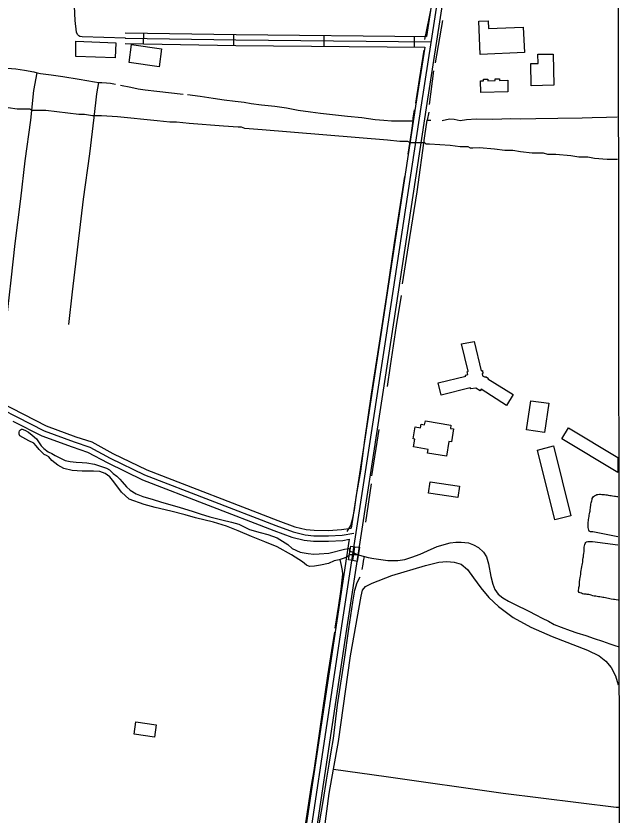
# Model space of a CAD drawing. Extents: x 3297735 to 3335592, y 670436 to 695807.
# Drawn here: x 3331723 to 3333401, y 681158 to 683373 of the extents above; entities that cross this region are included whole.
import ezdxf

# ---------------------------------------------------------------- set-up
doc = ezdxf.new("R2010")
doc.units = 0
for name, color, linetype in [('V-BLDG-OTLN', 7, 'Continuous'), ('V-BRDG-OTLN', 7, 'Continuous'), ('V-DTCH-CNTR', 7, 'Continuous'), ('V-GRID-FRAM', 7, 'Continuous'), ('V-ROAD-CNTR', 7, 'Continuous'), ('V-TOPO-SHOR', 7, 'Continuous'), ('V-UTIL-LINE', 7, 'Continuous')]:
    doc.layers.add(name, color=color, linetype=linetype)

msp = doc.modelspace()

# ---------------------------------------------------------------- linework, layer by layer
at = {"layer": 'V-BLDG-OTLN'}
for p, q in [((3333234.7, 682202.4), (3333253.1, 682232.5)), ((3333253.1, 682232.5), (3333389.9, 682150)), ((3333390, 682108.7), (3333234.7, 682202.4)), ((3333389.9, 682150), (3333390, 682108.7))]:
    msp.add_line(p, q, dxfattribs=at)
for points in [[(3333131.1, 683271.3), (3333008.6, 683266.3), (3333004.9, 683358.2), (3333030.6, 683359.3), (3333031.5, 683337.7), (3333127.8, 683341.5)], [(3331888.7, 683302.4), (3331999.6, 683297.9), (3331997.9, 683256.3), (3331889.2, 683260.7)], [(3332119.5, 683232.2), (3332036.6, 683243.7), (3332043.6, 683293.5), (3332126.5, 683282)], [(3333211, 683266.5), (3333213.1, 683181.1), (3333150.1, 683179.5), (3333148.6, 683240.9), (3333169.4, 683241.4), (3333168.7, 683267)], [(3333085.7, 683162.4), (3333010.5, 683161.2), (3333010, 683192.8), (3333018, 683193), (3333018, 683197.5), (3333029.5, 683197.7), (3333029.6, 683193.3), (3333050.1, 683193.6), (3333050, 683198.4), (3333062.1, 683198.6), (3333062.2, 683194.3), (3333085.2, 683194.6)], [(3333081.8, 682294.5), (3333011.5, 682339.1), (3333008.9, 682334.9), (3332996.6, 682342.7), (3332982.6, 682340.2), (3332981.3, 682343), (3332901.1, 682322.9), (3332892, 682357.5), (3332968.7, 682375.6), (3332968.1, 682378.3), (3332975, 682380.3), (3332972.4, 682387.9), (3332975.8, 682389.2), (3332957.1, 682464.6), (3332992.3, 682471.6), (3333011.7, 682390.7), (3333015.1, 682391.4), (3333016.4, 682383.1), (3333014.3, 682383.1), (3333015.6, 682376.9), (3333022.4, 682372.6), (3333023.8, 682374.7), (3333031.3, 682369.7), (3333029.9, 682367.7), (3333100.2, 682324.5)], [(3333199, 682300.9), (3333186.7, 682219.8), (3333137, 682227.4), (3333149.1, 682307.4)], [(3332856.9, 682251.8), (3332927.7, 682240.3), (3332926.2, 682230.9), (3332935.1, 682229.4), (3332929.3, 682193.7), (3332922.3, 682194.9), (3332915.6, 682154), (3332863.2, 682162.6), (3332864.9, 682172.9), (3332824, 682179.7), (3332827.5, 682201.1), (3332823.6, 682201.7), (3332829.1, 682234.9), (3332843.7, 682232.5), (3332845.4, 682242.6), (3332854.5, 682241.1)], [(3333211.6, 682182.9), (3333259.5, 681989.2), (3333215.1, 681978.2), (3333167.6, 682170.5)], [(3332870.6, 682082.9), (3332951.5, 682070.6), (3332946.7, 682039.2), (3332865.8, 682051.5)], [(3332055.5, 681418.5), (3332112, 681410.1), (3332107, 681376.1), (3332050.5, 681384.5)]]:
    msp.add_lwpolyline(points, close=True, dxfattribs=at)
at = {"layer": 'V-BRDG-OTLN'}
msp.add_line((3332656, 681864.9), (3332661.6, 681903.5), dxfattribs=at)
msp.add_lwpolyline([(3332674.2, 681901.8), (3332668, 681862.6), (3332656, 681864.9), (3332644, 681867.1), (3332650.8, 681904.9), (3332661.6, 681903.5)], close=True, dxfattribs=at)
at = {"layer": 'V-DTCH-CNTR'}
for points in [[(3332566.7, 681038.4), (3332590.9, 681219.9), (3332602.9, 681287.6), (3332616.6, 681364.6), (3332649.7, 681601.3), (3332679.2, 681766.4), (3332683, 681782.9), (3332691.5, 681793.4), (3332709.3, 681802.6), (3332763.8, 681824.2), (3332857.4, 681851.3), (3332893.9, 681861.1), (3332916.1, 681862.5), (3332936.8, 681860.4), (3332956.5, 681854.8), (3332973.4, 681840.6), (3332990.2, 681817.3), (3333010.4, 681789.8), (3333032.8, 681762.8), (3333059.3, 681737.5), (3333100.5, 681707.6), (3333148.6, 681681.1), (3333208.5, 681655.3), (3333306.3, 681617.1), (3333338.3, 681601.5), (3333357, 681586.4), (3333371.5, 681568.7), (3333383.6, 681546.1), (3333390.8, 681521.5)], [(3332602.9, 681287.6), (3332748.8, 681267.4), (3333072, 681220.9), (3333385.7, 681182.7), (3333391.3, 681182.1)]]:
    msp.add_lwpolyline(points, dxfattribs=at)
at = {"layer": 'V-GRID-FRAM'}
msp.add_lwpolyline([(3301851.4, 693996.5), (3333375, 694028.6), (3333401.5, 675844.1), (3301862, 675812)], close=True, dxfattribs=at)
at = {"layer": 'V-ROAD-CNTR'}
for p, q in [((3332076.1, 683325.3), (3332075.6, 683295.3)), ((3332326.1, 683321.2), (3332325.6, 683291.2)), ((3332576, 683318.8), (3332575.7, 683288.8)), ((3332826, 683316.4), (3332825.7, 683286.4))]:
    msp.add_line(p, q, dxfattribs=at)
for points in [[(3333090.6, 684700.8), (3333056, 684613.8), (3333035.3, 684475.9), (3332936, 683808.4), (3332859.9, 683316.1)], [(3333104.5, 684695.2), (3333070.6, 684609.9), (3333050.1, 684473.7), (3332950.8, 683806.1), (3332844.8, 683120.2), (3332748.3, 682489.1), (3332626.6, 681696.2), (3332496.1, 680830.9), (3332268.7, 679332.8), (3332104.2, 678263.5), (3331965.7, 677358.7)], [(3333118.5, 684689.7), (3333085.1, 684605.9), (3333065, 684471.4), (3332965.7, 683803.9), (3332859.6, 683117.9), (3332763.1, 682486.8), (3332641.4, 681693.9), (3332510.9, 680828.6), (3332348.5, 679758.6)], [(3332026.5, 683311.1), (3331906.4, 683314.7), (3331900.2, 683316.2), (3331897.5, 683317.6), (3331894.1, 683321.1), (3331891.4, 683327.4), (3331887.1, 683360.5), (3331885.7, 683399.8), (3331884.7, 683421.1), (3331886.3, 683439.7), (3331908.2, 683598.5), (3331938.7, 683829.4), (3332011.3, 684363.4)], [(3332026.1, 683326.2), (3332332.7, 683321.1), (3332859.9, 683316.1)], [(3332025.9, 683311.2), (3332332.5, 683306.1), (3332872.7, 683300.9)], [(3332025.6, 683296.2), (3332332.3, 683291.1), (3332855.3, 683286.1)], [(3332855.3, 683286.1), (3332829.9, 683122.5), (3332733.5, 682491.3), (3332651.2, 681955.2)], [(3331616.3, 682335.7), (3331807, 682237.7), (3331889.2, 682208), (3331933.5, 682193.3), (3331991.3, 682161.9), (3332085.3, 682116.5), (3332448.4, 681976), (3332495.7, 681958.6), (3332526.7, 681950.8), (3332548.9, 681948.8), (3332588.3, 681948.6), (3332624.7, 681950.8), (3332651.2, 681955.2)], [(3331609.4, 682322.4), (3331801, 682223.9), (3331884.2, 682193.8), (3331927.6, 682179.4), (3331984.4, 682148.6), (3332079.4, 682102.7), (3332443.1, 681962), (3332491.3, 681944.3), (3332524.2, 681936), (3332548.2, 681933.8), (3332588.7, 681933.6), (3332626.4, 681935.8), (3332658.6, 681941.3)], [(3331714.8, 682251.4), (3331795, 682210.2), (3331879.3, 682179.6), (3331921.6, 682165.6), (3331977.6, 682135.2), (3332073.4, 682088.9), (3332437.8, 681947.9), (3332486.8, 681929.9), (3332521.6, 681921.1), (3332547.5, 681918.8), (3332589.1, 681918.6), (3332628.1, 681920.9), (3332646.4, 681924)], [(3332646.4, 681924), (3332611.8, 681698.5), (3332481.3, 680833.1), (3332306.3, 679679.9)]]:
    msp.add_lwpolyline(points, dxfattribs=at)
at = {"layer": 'V-TOPO-SHOR'}
for p, q in [((3332904.6, 683360.2), (3332884.4, 683242.6)), ((3332879.6, 683220.5), (3332867.5, 683127.2)), ((3332866.6, 683106.6), (3332862.1, 683084.2)), ((3332708.8, 682099.6), (3332728.9, 682228.2)), ((3332692, 681971.5), (3332707.6, 682077.1)), ((3332671.1, 681880.5), (3332688.5, 681876.6))]:
    msp.add_line(p, q, dxfattribs=at)
for points in [[(3332855.9, 683307.2), (3332867.7, 683365.6), (3332878.4, 683423), (3332889.5, 683503.9), (3332897.6, 683569.1), (3332908.4, 683634.6), (3332918.5, 683709.8)], [(3332830.9, 683131.4), (3332841.1, 683196.6), (3332853.6, 683278.3)], [(3331585, 683242.9), (3331599.9, 683240.3), (3331616.7, 683236.8), (3331635.9, 683234.5), (3331654.8, 683231.8), (3331676.6, 683230.5), (3331698.5, 683228.1), (3331722.7, 683226), (3331746.9, 683222.6), (3331772.8, 683217.5), (3331782.2, 683215.4), (3331791.7, 683213.3), (3331820.9, 683209.9), (3331852.7, 683205), (3331897.9, 683197.4), (3331940.9, 683190.5), (3331953, 683188), (3331961.3, 683188.7), (3331974, 683187.9), (3331985.5, 683186.6), (3331999.1, 683183.7)], [(3331696.1, 682519.6), (3331709.8, 682641.7), (3331721.5, 682742.6), (3331737.1, 682866.1), (3331749.1, 682972), (3331764.2, 683084.6), (3331773.2, 683166.6), (3331782.2, 683215.4)], [(3331869.7, 682518.2), (3331880.3, 682608.7), (3331895.7, 682740.9), (3331910.7, 682865.6), (3331928.1, 682990.9), (3331940, 683091.8), (3331947, 683156.9), (3331953, 683188)], [(3332013.2, 683180.8), (3332041.8, 683175.6), (3332062.1, 683170.9), (3332081, 683168.5), (3332113.5, 683164.7), (3332186.1, 683155.9)], [(3332198.5, 683155.4), (3332233.3, 683151), (3332269, 683144.8), (3332300, 683140.2), (3332330.7, 683136.4), (3332355.2, 683134.2), (3332374.9, 683130.7), (3332402.9, 683126.7), (3332440.1, 683123.1), (3332472, 683118.5), (3332505, 683112), (3332538.9, 683106.8), (3332566.4, 683103.1), (3332641.4, 683095.1), (3332680.6, 683091.5), (3332717.5, 683085.9), (3332742, 683083.7), (3332763, 683082.2), (3332781.6, 683082.2), (3332798.7, 683082.2), (3332811.5, 683082), (3332823.3, 683082.7)], [(3332823.3, 683082.7), (3332823.4, 683091), (3332826.7, 683112.5)], [(3332793.3, 682631.1), (3332810.1, 682736.4), (3332834, 682885.6), (3332855.4, 683040.5), (3332862.1, 683084.2), (3332871.8, 683084)], [(3332809.7, 682990.1), (3332818.3, 683049.1), (3332823.3, 683082.7)], [(3332903.4, 683082.9), (3332924.2, 683087.6), (3332936.3, 683086.8), (3332953.4, 683083.6), (3332970.6, 683086.3), (3332997.2, 683087.6), (3333043.9, 683086.9), (3333093.9, 683088.7), (3333121.7, 683088), (3333162.8, 683088.5), (3333223.8, 683089.9), (3333290.9, 683090.6), (3333319, 683091.9), (3333358.6, 683092.5), (3333388.5, 683093.2)], [(3332640.8, 681945.4), (3332650.4, 681962.2), (3332655.8, 681982.5), (3332660.3, 682005.8), (3332666, 682045.9), (3332678, 682112.5), (3332689.4, 682198.1), (3332708, 682326.1), (3332730.4, 682466.5), (3332750.9, 682605.1), (3332771.8, 682744.4), (3332788.2, 682850.9), (3332799.8, 682928.1)], [(3332751.8, 682346.7), (3332760.1, 682403.9), (3332777.3, 682514.8), (3332790.7, 682599.2)], [(3331758.7, 682196.6), (3331742, 682206), (3331734.4, 682210.6), (3331732.2, 682214.6), (3331732, 682220.2), (3331733.4, 682224.5), (3331735.6, 682227.2), (3331738.8, 682229.2), (3331740.9, 682229.1), (3331747.6, 682226.4), (3331758.2, 682220.3), (3331768.1, 682212.4), (3331780.6, 682201.6), (3331793.4, 682183), (3331800.6, 682174.9), (3331812.9, 682166.5), (3331822.6, 682161.6), (3331831.6, 682155.5)], [(3331822.9, 682142.1), (3331813.9, 682152), (3331808, 682156.2), (3331801.5, 682158.4), (3331787.6, 682172.8), (3331779.7, 682183), (3331773.1, 682189.6), (3331758.7, 682196.6)], [(3331831.6, 682155.5), (3331859.2, 682142.1), (3331873.1, 682139.5), (3331889.9, 682137.7), (3331906.2, 682136.9), (3331919.7, 682135.2), (3331940.7, 682132.2), (3331957.5, 682126.6), (3331973.9, 682121), (3331982.4, 682116.1), (3331992.6, 682106.5), (3332002.2, 682098.7), (3332011, 682090), (3332017.7, 682082.8), (3332029, 682069.3), (3332039.8, 682059.6), (3332056.2, 682050.2), (3332074.7, 682042.5), (3332102.9, 682034.1), (3332123.5, 682028.1), (3332152.4, 682019.4), (3332174.8, 682013.1), (3332190, 682008.1), (3332210.9, 682001.9), (3332233.3, 681994.4), (3332259.8, 681985.7), (3332293.1, 681978.1), (3332320.2, 681971.5), (3332340.2, 681965.5), (3332369.8, 681951.5), (3332399.2, 681942.7), (3332421, 681937.6), (3332446.6, 681927.8), (3332461.8, 681918.6), (3332475.9, 681909.2), (3332487.8, 681898.7), (3332510.7, 681888), (3332532.3, 681884.7), (3332548.5, 681882.7), (3332562.7, 681883.3), (3332589.7, 681885.8), (3332633.3, 681896.4), (3332645.2, 681898.9), (3332646.9, 681896.5), (3332646.5, 681891.7), (3332671.1, 681880.5)], [(3332671.1, 681880.5), (3332646.2, 681881), (3332643.3, 681877), (3332636.8, 681873.9), (3332629.6, 681871), (3332621.4, 681868.2), (3332618, 681867.1), (3332604.7, 681864), (3332588.3, 681857.2), (3332566.9, 681852.8), (3332550.3, 681849.8), (3332536.4, 681848.3), (3332527.9, 681851.9), (3332516.8, 681861.9), (3332486.4, 681881), (3332446.2, 681903.2), (3332412.4, 681916.8), (3332375.7, 681932.1), (3332339, 681947.2), (3332306.4, 681960.5), (3332270.5, 681971.4), (3332220.4, 681983.4), (3332191.8, 681991.3), (3332151.8, 682001.4), (3332109.1, 682011.8), (3332078.2, 682020.3), (3332036.4, 682035.1), (3332015.1, 682054.1), (3331994.3, 682083.4), (3331983, 682096.9), (3331970.1, 682106), (3331955.7, 682111.2), (3331938.3, 682113), (3331906.7, 682112.9), (3331879.2, 682114.2), (3331856.2, 682119.9), (3331839.5, 682128.8), (3331822.9, 682142.1)], [(3333320.3, 681944.7), (3333317.3, 681944.2), (3333314.1, 681944.8), (3333310.9, 681946.7), (3333309.5, 681949.3), (3333308.9, 681953.2), (3333308.1, 681956.7), (3333307.6, 681960), (3333307.3, 681963.2), (3333307.4, 681967.7), (3333307.7, 681971.2), (3333308.4, 681975), (3333308.7, 681978.9), (3333309.4, 681982.1), (3333310.1, 681987.7), (3333310.7, 681990.6), (3333311.4, 681994.8), (3333312, 681998.9), (3333313, 682002.1), (3333313.3, 682006.8), (3333314, 682010.4), (3333314.6, 682013.3), (3333315.3, 682017.7), (3333315.6, 682021.6), (3333316.3, 682024.5), (3333317.2, 682027.7), (3333317.8, 682030.7), (3333318.5, 682033.9), (3333319.1, 682037.1), (3333320.6, 682039.8), (3333322.7, 682042.4), (3333325.4, 682044.4), (3333328.7, 682046.4), (3333331.7, 682047.6), (3333334.7, 682048.4), (3333338.8, 682048.9), (3333342.3, 682048.6), (3333345.6, 682048.2), (3333349.1, 682048.2), (3333353.2, 682047.8), (3333356.8, 682047.2), (3333360.3, 682046.8), (3333363.5, 682046.2), (3333368, 682045.2), (3333371.5, 682044.9), (3333375.3, 682044.2), (3333380.3, 682043.8), (3333383.3, 682043.2), (3333386.8, 682042.6), (3333390, 682042.2), (3333390.1, 682042.2)], [(3333390.2, 681930.6), (3333320.3, 681944.7)], [(3332688.5, 681876.6), (3332698.9, 681873.7), (3332714.2, 681871.1), (3332733.4, 681867.9), (3332752.6, 681865.5), (3332780.7, 681865.6), (3332800.2, 681868), (3332819.5, 681874.2), (3332843, 681883), (3332863, 681891.8), (3332889.8, 681904.1), (3332925.4, 681913.9), (3332941.1, 681916.3), (3332956.2, 681915.8), (3332976.3, 681914), (3332990.4, 681908.7), (3333004.5, 681901.1), (3333018.2, 681888.5), (3333026.5, 681875.6), (3333031.8, 681856), (3333038.4, 681821.3), (3333044.2, 681799.6), (3333049.6, 681785.3), (3333058.3, 681772.5), (3333071.1, 681761.9), (3333087.6, 681752.5), (3333104, 681744.3), (3333143.6, 681725), (3333163.2, 681714.9), (3333180, 681706.1), (3333198.1, 681696.9), (3333214, 681687.8), (3333233.1, 681680.7), (3333257.5, 681671.7), (3333276, 681665.2), (3333301, 681657.7), (3333324.2, 681649.7), (3333347.2, 681641.6), (3333367.8, 681634.8), (3333384.5, 681629.2), (3333390.7, 681626.9)], [(3333295.1, 681880.2), (3333295.7, 681884.9), (3333296.4, 681889.9), (3333296.5, 681893.8), (3333296.8, 681898.5), (3333296.9, 681902), (3333297.3, 681906.1), (3333298.2, 681909.1), (3333299.4, 681912.6), (3333300.9, 681915.2), (3333303.6, 681917), (3333306.9, 681917.8), (3333309.8, 681918.3), (3333313.4, 681918.3), (3333316.3, 681917.6), (3333319.9, 681917.6), (3333390.3, 681908.3)], [(3332607.1, 681677.7), (3332616.9, 681742), (3332623.8, 681785.9), (3332628.3, 681827), (3332627.6, 681837.3), (3332624.6, 681851.3), (3332621.4, 681868.2)], [(3332681.9, 681840.4), (3332684.4, 681855.1), (3332686, 681863), (3332688.5, 681876.6)], [(3333390.5, 681755.6), (3333390.5, 681755.6), (3333385.5, 681756.6), (3333381.1, 681757.2), (3333377.5, 681757.6), (3333371.9, 681758.5), (3333367.5, 681759.2), (3333364, 681760.1), (3333359, 681761.4), (3333355.7, 681761.8), (3333351.6, 681762.7), (3333348.4, 681763.3), (3333344.6, 681763.7), (3333340.4, 681764.4), (3333336.3, 681764.7), (3333332.5, 681765.7), (3333329, 681766.3), (3333324.2, 681767), (3333321, 681767.9), (3333316, 681769.2), (3333313.1, 681770.1), (3333309.3, 681770.8), (3333305.4, 681771.4), (3333302.2, 681771.8), (3333298.3, 681771.8), (3333295.4, 681772.5), (3333292.5, 681773.4), (3333288.9, 681774.6), (3333286, 681775.6), (3333283.1, 681776.5), (3333281.1, 681779.8), (3333280.8, 681783.3), (3333281.5, 681787.1), (3333282.1, 681790.7), (3333283.4, 681796.3), (3333283.8, 681801.6), (3333284.1, 681806), (3333285.1, 681812.5), (3333285.8, 681818.1), (3333286.5, 681821.9), (3333287.1, 681827.5), (3333287.8, 681831.9), (3333288.5, 681838.1), (3333289.4, 681842.5), (3333290.1, 681848.4), (3333291.1, 681852.2), (3333291.7, 681857.2), (3333292.7, 681860.5), (3333293, 681864), (3333293.4, 681867.8), (3333293.8, 681872.3), (3333294.4, 681875.8), (3333295.1, 681880.2)], [(3332563.4, 681138.7), (3332574.5, 681203.9), (3332583.1, 681257), (3332590.3, 681301.5), (3332596.2, 681336), (3332602.4, 681372.9), (3332613.9, 681466.1), (3332633.4, 681590.9), (3332645.1, 681676.2), (3332655.7, 681750.2), (3332661.9, 681782.9), (3332667.8, 681804.4), (3332676.3, 681820.4)], [(3332523.1, 681120.5), (3332541.9, 681242), (3332549.1, 681283.6), (3332559.4, 681353.8), (3332573, 681450.6), (3332587.3, 681545.6), (3332600.5, 681633.5), (3332606.7, 681666.8)]]:
    msp.add_lwpolyline(points, dxfattribs=at)
at = {"layer": 'V-UTIL-LINE'}
msp.add_lwpolyline([(3333388.7, 682975), (3333379.3, 682974.9), (3333360.4, 682974.9), (3333325.7, 682978.5), (3333306.8, 682982.1), (3333294.2, 682982.1), (3333281.6, 682982.1), (3333259.5, 682985.7), (3333218.5, 682989.3), (3333196.4, 682989.2), (3333183.8, 682992.8), (3333171.2, 682992.8), (3333152.3, 682992.8), (3333120.7, 682996.4), (3333098.7, 683000), (3333089.2, 683000), (3333076.6, 683000), (3333048.2, 683003.6), (3333007.2, 683007.2), (3332988.3, 683007.1), (3332982, 683007.1), (3332975.6, 683010.7), (3332953.6, 683010.7), (3332925.2, 683014.3), (3332868.4, 683017.9), (3332862.1, 683017.8), (3332859, 683017.8), (3332855.8, 683021.5), (3332849.5, 683021.5), (3332846.3, 683021.5), (3332843.2, 683021.5), (3332833.7, 683021.4), (3332824.3, 683021.4), (3332821.1, 683021.4), (3332814.8, 683021.4), (3332808.5, 683025), (3332802.2, 683025), (3332799, 683025), (3332795.9, 683025), (3332786.4, 683025), (3332751.7, 683028.6), (3332404.8, 683057.2), (3332357.5, 683060.8), (3332348, 683064.4), (3332344.9, 683064.4), (3332338.6, 683064.4), (3332297.6, 683068), (3332202.9, 683075.1), (3332168.3, 683078.7), (3332158.8, 683078.7), (3332155.6, 683078.7), (3332152.5, 683078.7), (3332149.4, 683078.7), (3332114.7, 683082.2), (3332004.3, 683093), (3331960.1, 683096.5), (3331947.5, 683096.5), (3331941.2, 683096.5), (3331934.9, 683096.5), (3331912.8, 683100.2), (3331897.1, 683100.1), (3331805.6, 683110.9), (3331777.2, 683110.9), (3331774, 683110.9), (3331767.7, 683110.9), (3331761.4, 683114.5), (3331736.2, 683114.4), (3331726.8, 683114.4), (3331701.5, 683118)], dxfattribs=at)

doc.saveas('drawing.dxf')
